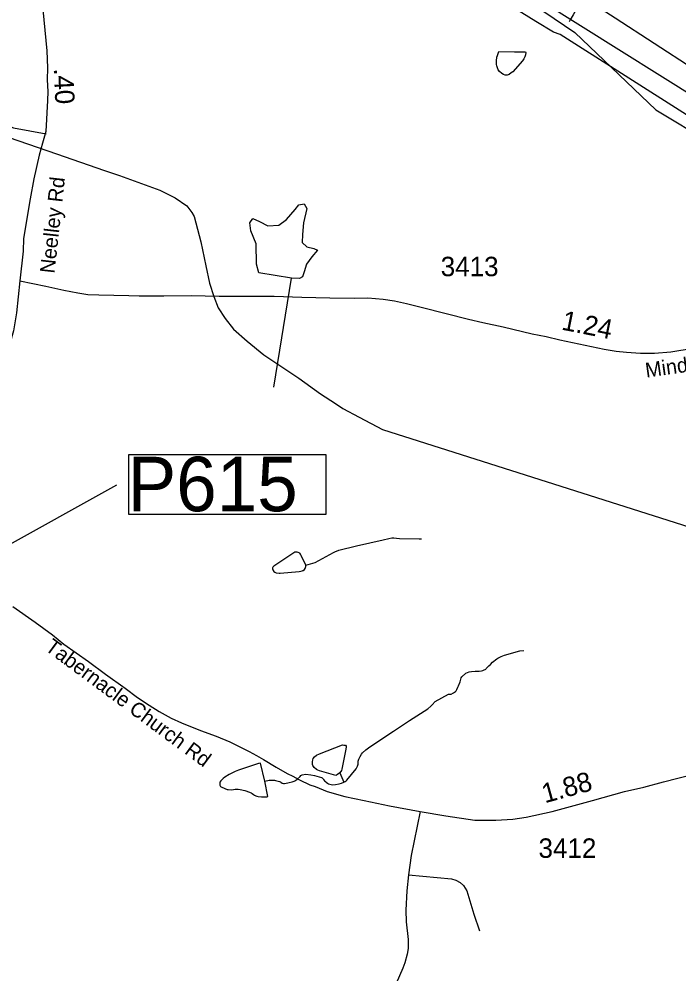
# Model space of a CAD drawing. Extents: x 1662474 to 1856135, y 779280 to 917889.
# Drawn here: x 1780879 to 1785120, y 804737 to 810871 of the extents above; entities that cross this region are included whole.
import ezdxf

# ---------------------------------------------------------------- set-up
doc = ezdxf.new("R2010")
doc.units = 0
for name, color, linetype in [('Exist Boundary Political City Limit New', 7, 'Continuous'), ('Exist Hydrographic Misc Water Feature', 7, 'Continuous'), ('Exist Hydrographic Pond Under 1500 Sq Ft', 7, 'Continuous'), ('Exist Road Non-System Type 51', 7, 'Continuous'), ('Exist Road Primary US Divided Attributed', 7, 'Continuous'), ('Exist Road Secondary Mileage Hundredths English Label', 7, 'Continuous'), ('Exist Road Secondary Mileage Tenths English Label', 7, 'Continuous'), ('Exist Road Secondary Structure Pipe Number Label', 7, 'Continuous'), ('Exist Road Secondary Type 51 Attributed', 7, 'Continuous'), ('Exist Road Secondary Type 51 Label', 7, 'Continuous'), ('Exist Road Secondary Type 51 Number Label', 7, 'Continuous'), ('Exist Utilities Electrical Transmission Line', 7, 'Continuous'), ('Map Preparation Boundary City Limit Buffer Line', 7, 'Continuous')]:
    doc.layers.add(name, color=color, linetype=linetype)

msp = doc.modelspace()

# ---------------------------------------------------------------- linework, layer by layer
at = {"layer": 'Exist Boundary Political City Limit New'}
msp.add_lwpolyline([(1785167.9, 810255.7), (1784357.6, 810771.6), (1784313.5, 810786.4), (1784200.5, 810855.2), (1783920.6, 811032.1)], dxfattribs=at)
at = {"layer": 'Exist Hydrographic Misc Water Feature'}
for p, q in [((1782517.4, 808507.1), (1782630.3, 809207.3)), ((1782941, 806029.4), (1782966.6, 805969.3))]:
    msp.add_line(p, q, dxfattribs=at)
for points in [[(1784657.9, 811288.7), (1784654, 811280.8), (1784631.6, 811240.9), (1784617.5, 811219.1), (1784611.3, 811211.1), (1784585.1, 811189.2), (1784542.6, 811105.6), (1784540.6, 811087.5), (1784538.3, 811067.5), (1784534.2, 811059.5), (1784497.7, 810991.8), (1784467.4, 810942), (1784451.2, 810918.1), (1784439.1, 810898.1), (1784420.8, 810866.3), (1784414.7, 810854.3)], [(1784251.5, 810920.4), (1784450.4, 810785), (1784972.4, 810288.6), (1785320.4, 810078.1)], [(1782722.2, 807363.3), (1782782.3, 807380.8), (1782900.8, 807444), (1782912.9, 807449.9), (1782928.9, 807457.8), (1782934.8, 807459.8), (1783047.2, 807487), (1783219.4, 807525.9), (1783255.5, 807533.6), (1783275.6, 807537.4), (1783287.5, 807537.4), (1783305.6, 807535.3), (1783323.6, 807533.1), (1783449.5, 807532.3), (1783465.5, 807532.2)], [(1782966.6, 805969.3), (1782974.6, 805973.2), (1782980.6, 805977.2), (1782984.7, 805981.1), (1783045.2, 806054.7), (1783053.4, 806070.7), (1783057.5, 806084.7), (1783059.5, 806102.6), (1783063.6, 806116.6), (1783071.8, 806132.6), (1783080, 806148.5), (1783086, 806156.4), (1783108.1, 806176.3), (1783116.1, 806182.3), (1783124.1, 806188.2), (1783140.3, 806200.1), (1783284.9, 806297.1), (1783389.4, 806364.4), (1783481.9, 806423.8), (1783506.1, 806439.7), (1783526.2, 806457.5), (1783534.2, 806465.4), (1783554.3, 806487.3), (1783638.6, 806534.7), (1783644.7, 806534.6), (1783656.6, 806534.6), (1783670.6, 806542.5), (1783682.9, 806550.4), (1783688.8, 806556.4), (1783692.9, 806564.3), (1783698.9, 806578.3), (1783703, 806588.3), (1783713.2, 806614.2), (1783719.4, 806638.2), (1783725.3, 806646.1), (1783749.7, 806668), (1783771.7, 806677.8), (1783787.6, 806679.7), (1783809.6, 806681.6), (1783823.7, 806681.5), (1783835.6, 806681.4), (1783851.8, 806683.3), (1783859.8, 806685.2), (1783863.7, 806687.2), (1783877.9, 806695.1), (1783882, 806699.1), (1783898, 806714.9), (1783908, 806724.9), (1783922.2, 806738.8), (1783950.3, 806760.7), (1783956.2, 806764.6), (1783976.5, 806776.4), (1783998.4, 806784.3), (1784096.7, 806811.6), (1784122.7, 806813.5)], [(1782458.5, 805974.7), (1782486.6, 805980.6), (1782520.6, 805980.4), (1782526.6, 805980.3), (1782552.6, 805972.1), (1782558.6, 805970.1), (1782562.5, 805968), (1782570.5, 805962), (1782578.5, 805959.9), (1782584.4, 805959.9), (1782596.5, 805961.8), (1782606.3, 805963.7), (1782614.5, 805965.7), (1782634.4, 805971.6), (1782646.5, 805975.4), (1782654.7, 805979.4), (1782666.6, 805987.3), (1782684.9, 806005.2), (1782690.8, 806011.2), (1782698.8, 806015.1), (1782722.8, 806018.9), (1782755, 806016.7), (1782778.8, 806010.6), (1782822.9, 805998.2), (1782826.8, 805996.2), (1782832.7, 805990.2), (1782836.6, 805986.2), (1782842.6, 805978.1), (1782848.5, 805972.1), (1782852.6, 805968), (1782860.6, 805962), (1782868.6, 805957.9), (1782894.4, 805951.7), (1782912.5, 805953.6), (1782936.5, 805957.4), (1782950.6, 805961.4), (1782966.6, 805969.3)]]:
    msp.add_lwpolyline(points, dxfattribs=at)
at = {"layer": 'Exist Hydrographic Pond Under 1500 Sq Ft'}
for points in [[(1784063.4, 810660.7), (1784133.4, 810660.2), (1784135.4, 810656.2), (1784133.4, 810642.2), (1784129.3, 810628.3), (1784123.1, 810616.4), (1784115.1, 810602.4), (1784052.6, 810532.8), (1784042.3, 810524.9), (1784028.4, 810515), (1784016.5, 810511), (1784012.4, 810511), (1784002.3, 810511.1), (1783992.5, 810515.2), (1783982.4, 810521.3), (1783966.5, 810535.4), (1783958.5, 810545.4), (1783948.8, 810571.5), (1783946.8, 810579.5), (1783947, 810603.5), (1783949.2, 810625.5), (1783953.3, 810637.5), (1783955.4, 810643.5), (1783963.4, 810663.4), (1784063.4, 810660.7)], [(1782630.3, 809207.3), (1782419.7, 809241.3), (1782405.8, 809297), (1782403, 809428), (1782369.5, 809511.6), (1782361.2, 809561.7), (1782380.7, 809589.6), (1782425.3, 809570.1), (1782478.2, 809542.2), (1782547.9, 809547.8), (1782598.1, 809584), (1782653.9, 809648.1), (1782676.2, 809678.8), (1782712.4, 809684.3), (1782729.2, 809653.7), (1782706.9, 809561.7), (1782701.3, 809486.5), (1782698.5, 809436.3), (1782729.2, 809408.5), (1782773.8, 809397.3), (1782796.1, 809386.2), (1782759.8, 809344.4), (1782726.4, 809297), (1782712.4, 809246.8), (1782701.3, 809216.2), (1782681.8, 809205), (1782630.3, 809207.3)], [(1782722.2, 807363.3), (1782692.7, 807425.4), (1782690.6, 807429.5), (1782688.6, 807433.5), (1782682.8, 807439.6), (1782672.8, 807443.6), (1782666.8, 807445.6), (1782660.9, 807445.7), (1782650.8, 807445.8), (1782644.7, 807441.8), (1782516.1, 807356.7), (1782510.2, 807350.7), (1782508.1, 807344.8), (1782508.1, 807338.8), (1782510, 807332.7), (1782515.9, 807322.7), (1782521.9, 807318.7), (1782531.7, 807312.6), (1782549.7, 807310.5), (1782557.7, 807310.4), (1782680, 807321.6), (1782690, 807323.5), (1782698, 807325.5), (1782701.9, 807327.4), (1782706, 807329.4), (1782714, 807335.3), (1782718.1, 807341.3), (1782722.2, 807353.3), (1782722.2, 807363.3)], [(1782941, 806029.4), (1782925, 806017.6), (1782918.8, 806013.6), (1782914.9, 806011.6), (1782811, 806040.4), (1782799.1, 806046.4), (1782791.1, 806050.5), (1782775.1, 806062.6), (1782771.2, 806068.6), (1782767.3, 806076.6), (1782765.3, 806082.7), (1782765.5, 806098.7), (1782767.5, 806112.6), (1782769.6, 806120.6), (1782777.6, 806130.6), (1782791.7, 806142.5), (1782809.8, 806150.4), (1782958.2, 806207.4), (1782966.2, 806207.3), (1782976.3, 806205.2), (1782982.2, 806199.2), (1782982.2, 806195.2), (1782979.9, 806181.2), (1782953.1, 806051.4), (1782951.2, 806043.4), (1782941, 806029.4)], [(1782458.5, 805974.7), (1782431.2, 806091), (1782417.3, 806089.1), (1782289.1, 806046), (1782278.9, 806042.1), (1782268.8, 806038.1), (1782228.8, 806018.4), (1782200.7, 806000.5), (1782190.5, 805992.6), (1782184.6, 805986.7), (1782176.6, 805976.7), (1782170.4, 805968.8), (1782168.4, 805960.8), (1782168.4, 805956.8), (1782170.2, 805948.8), (1782174.3, 805940.8), (1782182.1, 805936.7), (1782216.1, 805920.4), (1782222.1, 805920.4), (1782244, 805920.3), (1782258.2, 805922.1), (1782268.2, 805924.1), (1782288.1, 805923.9), (1782300.2, 805921.8), (1782310.2, 805919.8), (1782320.1, 805917.7), (1782329.9, 805915.6), (1782360.1, 805903.4), (1782370.1, 805899.3), (1782377.9, 805895.3), (1782385.9, 805889.2), (1782391.9, 805885.2), (1782399.9, 805881.2), (1782407.9, 805879.1), (1782415.8, 805877), (1782437.8, 805874.9), (1782471.8, 805874.6), (1782477.8, 805876.6), (1782458.5, 805974.7)]]:
    msp.add_lwpolyline(points, dxfattribs=at)
at = {"layer": 'Exist Road Non-System Type 51'}
for points in [[(1779957.5, 810041.5), (1780075.9, 810025.2), (1780126.8, 810023.1), (1780177.1, 810028.1), (1780242.5, 810045.7), (1780288.8, 810067.2), (1780331.2, 810095.2), (1780497.1, 810237.9), (1780526.2, 810254.4), (1780542, 810260.1), (1780575.1, 810266.2), (1780608.6, 810264.9), (1780641.1, 810256.4), (1780764.6, 810201.6), (1780844.4, 810173.5), (1781053.8, 810133.6)], [(1783456.6, 805779.1), (1783399.6, 805497.2), (1783381.9, 805374.1)], [(1783381.9, 805374.1), (1783371.1, 805269.9), (1783365, 805146.6), (1783366.9, 805070.4), (1783380.8, 804957.9), (1783379.5, 804900.9), (1783372.9, 804863.7), (1783358.2, 804808.8), (1783345.9, 804772.9), (1783303.1, 804675.4)], [(1783381.9, 805374.1), (1783658.8, 805346.6), (1783687.1, 805338.9), (1783713.1, 805324), (1783734.9, 805303.8), (1783755.9, 805270.2), (1783801.8, 805121.4), (1783839, 805013.8)]]:
    msp.add_lwpolyline(points, dxfattribs=at)
at = {"layer": 'Exist Road Primary US Divided Attributed'}
for points in [[(1787365.1, 809161.2), (1786673.4, 809608.3), (1785211.7, 810550.9), (1784710.2, 810877.2), (1784240.5, 811180.8), (1784079.6, 811289.5), (1783908.9, 811405.8), (1783746.6, 811525.1), (1783589.5, 811641.5), (1783430.9, 811774.4), (1783201.3, 811978.3), (1782943.1, 812224.3), (1782671, 812512.8), (1782347.9, 812899.2), (1782206.6, 813083.8), (1781962.7, 813438.2), (1781605.6, 813997.5), (1781429.6, 814278.2)], [(1781296.7, 814190.8), (1781424.9, 813994.6), (1781645.7, 813640), (1781889.5, 813213.8), (1782073.1, 812933.4), (1782259.5, 812664), (1782567.4, 812299.4), (1782785, 812067.5), (1782934, 811923.7), (1783202.8, 811700.4), (1783402.2, 811541.8), (1783641.6, 811368.1), (1784223.9, 810998), (1785523.3, 810181.6), (1786326.4, 809673.3), (1786803.7, 809369.7), (1787299.1, 809057.1)]]:
    msp.add_lwpolyline(points, dxfattribs=at)
at = {"layer": 'Exist Road Secondary Structure Pipe Number Label'}
msp.add_line((1779096.2, 806542.3), (1781507.1, 807877.9), dxfattribs=at)
msp.add_lwpolyline([(1781583.9, 808073.2), (1782850, 808073.2), (1782850, 807689.3), (1781583.9, 807689.3)], close=True, dxfattribs=at)
at = {"layer": 'Exist Road Secondary Type 51 Attributed'}
for points in [[(1780990.2, 811283), (1781021.7, 811050.9), (1781037.6, 810867.4), (1781045.7, 810800.1), (1781057.1, 810667.4), (1781062.2, 810557.4), (1781060.8, 810481.7), (1781064.6, 810405.9), (1781061.4, 810349), (1781051.2, 810149.5), (1781030.5, 810073.4), (1781007.7, 809997.5), (1780973.7, 809845.8), (1780951.2, 809717.1), (1780908.7, 809461.3), (1780905.3, 809380.3), (1780885.2, 809189.1)], [(1780885.2, 809189.1), (1780863.7, 808984.3), (1780843.6, 808868.1), (1780825.2, 808800.6), (1780804.1, 808729.7), (1780669.1, 808426.4), (1780442.1, 807956.1), (1780363.7, 807816.4), (1780333.1, 807775.5), (1780296.6, 807734.3), (1780266.6, 807709.7), (1780219.6, 807679.7), (1780180.7, 807657.2), (1780129.6, 807640.2), (1780079.8, 807625.1)], [(1780885.2, 809189.1), (1781051.5, 809155.1), (1781166, 809130.5), (1781256.6, 809112.1), (1781320.4, 809101.6), (1781392.3, 809100.5), (1781585.2, 809095.1), (1781651.6, 809094.1), (1781809.1, 809094.1), (1781985.3, 809095.1), (1782165.2, 809091), (1782387.1, 809090), (1782518.4, 809091.4), (1782696.4, 809083.8), (1782876.2, 809080.2), (1783032.4, 809078.6), (1783120.4, 809080.1), (1783219, 809071.2), (1783292.6, 809060.3), (1783368.9, 809043.3), (1783472.5, 809017.4), (1783767.7, 808942.4), (1783860.4, 808922), (1783989.9, 808893.3), (1784177.3, 808848.3), (1784265.9, 808831.3), (1784353.9, 808810.9), (1784639.8, 808749.9), (1784716.8, 808736.9), (1784782.2, 808731.5), (1784873.2, 808725.7), (1784963.2, 808725.7), (1785068.2, 808733.2), (1785211, 808757.4)], [(1780838.7, 807096.6), (1780983.1, 806997), (1781094.6, 806914.7), (1781166.6, 806855.2), (1781324.5, 806744.2), (1781434, 806661.9), (1781560.6, 806572.7), (1781640.9, 806513.3), (1781714.4, 806462.7), (1781780.1, 806423.1), (1781857.2, 806380.4), (1781922.9, 806349.1), (1782045.4, 806299.6), (1782145.5, 806263.1), (1782234.1, 806227.7), (1782358.7, 806165.6), (1782404.6, 806139.6), (1782450.4, 806113.5), (1782530.7, 806064.5), (1782603.2, 806023.3), (1782637.6, 806006.6), (1782681.3, 805983.7), (1782747, 805952.4), (1782781.4, 805941), (1782860.1, 805908.1), (1782971.7, 805876.8), (1783097.8, 805850.8), (1783260.5, 805817.4), (1783457.5, 805780.9), (1783621.2, 805751.7), (1783807.8, 805723.6), (1783943.3, 805723.6), (1784052.2, 805731.4), (1784137.7, 805742.9), (1784304.5, 805780.4), (1784564.6, 805851.8), (1784770.5, 805907.6), (1784894.6, 805936.8), (1785020.7, 805970.2), (1785112.5, 805994.1), (1785189.6, 806013.9)]]:
    msp.add_lwpolyline(points, dxfattribs=at)
at = {"layer": 'Exist Utilities Electrical Transmission Line'}
msp.add_lwpolyline([(1780809.8, 810112.5), (1780939.2, 810066.9), (1781120.4, 810004.4), (1781429, 809898.4), (1781524.9, 809867.2), (1781783.6, 809771.7), (1781883, 809722.4), (1781958.4, 809671.6), (1781989.7, 809629), (1782005.3, 809602.7), (1782047.6, 809440.1), (1782079.2, 809285.8), (1782103.9, 809175), (1782131, 809088.8), (1782159.7, 809016.3), (1782203, 808947.8), (1782258, 808879.1), (1782345.1, 808801.8), (1782451.9, 808714.3), (1782676.3, 808563.4), (1782817, 808463.4), (1782912, 808402), (1782959.9, 808369.5), (1783065.1, 808314.2), (1783214.1, 808234), (1786013.1, 807345.3)], dxfattribs=at)
at = {"layer": 'Map Preparation Boundary City Limit Buffer Line'}
msp.add_lwpolyline([(1785167.9, 810255.7), (1784357.6, 810771.6), (1784313.5, 810786.4), (1784200.5, 810855.2), (1783920.6, 811032.1)], dxfattribs=at)

# ---------------------------------------------------------------- texts
at = {"layer": 'Exist Road Secondary Mileage Hundredths English Label'}
for s, rotation, p in [('1.24', 348.83265, (1784360, 808876.9)), ('1.88', 15.35223, (1784258.2, 805832.5))]:
    msp.add_text(s, height=125, rotation=rotation, dxfattribs=at).set_placement(p)
at = {"layer": 'Exist Road Secondary Mileage Tenths English Label'}
msp.add_text('.40', height=125, rotation=272.68098, dxfattribs=at).set_placement((1781101.8, 810553.6))
at = {"layer": 'Exist Road Secondary Structure Pipe Number Label'}
msp.add_text('P615', height=350, dxfattribs=at).set_placement((1781576.8, 807709.1))
at = {"layer": 'Exist Road Secondary Type 51 Label'}
for s, rotation, p in [('Neelley Rd', 83.7677, (1781107, 809234.2)), ('Minden Rd', 7.97494, (1784910.1, 808567.3)), ('Tabernacle Church Rd', 323.49101, (1781040, 806821))]:
    msp.add_text(s, height=95, rotation=rotation, dxfattribs=at).set_placement(p)
at = {"layer": 'Exist Road Secondary Type 51 Number Label'}
for s, p in [('3413', (1783588.9, 809219.2)), ('3412', (1784217.4, 805482.3))]:
    msp.add_text(s, height=125, dxfattribs=at).set_placement(p)

doc.saveas('drawing.dxf')
